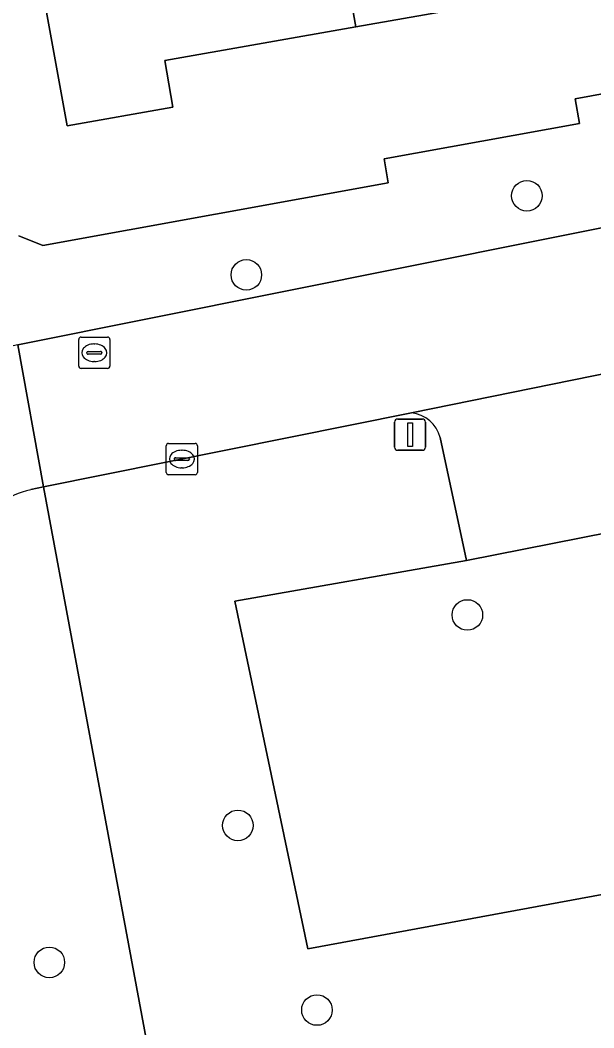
# Model space of a CAD drawing. Extents: x 157793 to 159380, y 380877 to 382313.
# Drawn here: x 158791.04 to 158809.4, y 381542.72 to 381574.95 of the extents above; entities that cross this region are included whole.
import ezdxf

# ---------------------------------------------------------------- set-up
doc = ezdxf.new("R2010")
doc.units = 0
for name, color, linetype in [('IMGEO_Boom', 7, 'Continuous'), ('IMGEO_Erf', 7, 'Continuous'), ('IMGEO_Groenvoorziening', 7, 'Continuous'), ('IMGEO_Kolk', 7, 'Continuous'), ('IMGEO_Lichtmast', 7, 'Continuous'), ('IMGEO_Pand', 7, 'Continuous'), ('IMGEO_Parkeervlak_open', 7, 'Continuous'), ('IMGEO_Rijbaan_lokaal_open', 7, 'Continuous'), ('IMGEO_Rioolput', 7, 'Continuous'), ('IMGEO_Voetpad_open', 7, 'Continuous')]:
    doc.layers.add(name, color=color, linetype=linetype)

msp = doc.modelspace()

# ---------------------------------------------------------------- linework, layer by layer
at = {"layer": 'IMGEO_Boom'}
for centre in [(158807.26, 381569.333), (158798.28, 381566.802), (158805.354, 381555.925), (158798.009, 381549.194), (158791.975, 381544.813), (158800.54, 381543.289)]:
    msp.add_circle(centre, 0.489, dxfattribs=at)
at = {"layer": 'IMGEO_Erf'}
for points in [[(158808.128, 381575.851), (158801.788, 381574.735), (158795.669, 381573.658), (158795.932, 381572.167), (158792.549, 381571.572), (158790.329, 381583.72)], [(158791.001, 381568.046), (158791.767, 381567.743), (158802.814, 381569.75), (158802.694, 381570.512), (158808.945, 381571.649), (158808.809, 381572.432), (158815.245, 381573.611), (158815.058, 381574.515), (158825.336, 381576.381)]]:
    msp.add_lwpolyline(points, dxfattribs=at)
at = {"layer": 'IMGEO_Groenvoorziening'}
for points in [[(158818.841, 381564.49), (158819.639, 381560.493), (158818.225, 381560.213), (158820.885, 381549.053), (158800.25, 381545.248), (158797.909, 381556.371), (158805.326, 381557.662), (158804.487, 381561.598)], [(158803.563, 381562.389), (158791.783, 381560.021), (158795.761, 381538.706), (158800.926, 381539.597), (158807.08, 381540.633), (158813.232, 381541.674), (158821.282, 381543.037)]]:
    msp.add_lwpolyline(points, dxfattribs=at)
msp.add_lwpolyline([(158818.225, 381560.213), (158805.326, 381557.662), (158797.909, 381556.371), (158800.25, 381545.248), (158820.885, 381549.053)], close=True, dxfattribs=at)
msp.add_arc((158803.458, 381561.331), 1.063, 14.5345, 84.3345, dxfattribs=at)
at = {"layer": 'IMGEO_Kolk'}
for p, q in [((158795.791, 381561.412), (158796.643, 381561.412)), ((158795.716, 381560.486), (158795.716, 381561.338)), ((158796.204, 381561.192), (158796.229, 381561.192)), ((158796.717, 381561.338), (158796.717, 381560.486)), ((158795.975, 381560.906), (158795.975, 381560.918)), ((158796.413, 381560.869), (158796.015, 381560.869)), ((158796.018, 381560.955), (158796.416, 381560.955)), ((158796.459, 381560.918), (158796.459, 381560.906)), ((158796.643, 381560.412), (158795.791, 381560.412)), ((158796.227, 381560.632), (158796.202, 381560.632))]:
    msp.add_line(p, q, dxfattribs=at)
for points in [[(158795.791, 381561.412), (158796.643, 381561.412)], [(158795.716, 381560.486), (158795.716, 381561.338)], [(158796.717, 381561.338), (158796.717, 381560.486)], [(158796.643, 381560.412), (158795.791, 381560.412)]]:
    msp.add_lwpolyline(points, dxfattribs=at)
for centre, radius, start, end in [((158795.793, 381561.336), 0.0765, 91.552, 178.448), ((158795.793, 381561.336), 0.0765, 91.552, 178.448), ((158796.641, 381561.336), 0.0765, 1.552, 88.448), ((158796.641, 381561.336), 0.0765, 1.552, 88.448), ((158796.015, 381560.915), 0.0403, 85.8775, 175.7526), ((158796.012, 381560.905), 0.0366, 178.938, 274.7102), ((158796.416, 381560.912), 0.043, 264.8664, 352.4533), ((158796.42, 381560.917), 0.0386, 1.7309, 96.639), ((158795.793, 381560.488), 0.0765, 181.552, 268.448), ((158795.793, 381560.488), 0.0765, 181.552, 268.448), ((158796.641, 381560.488), 0.0765, 271.552, 358.448), ((158796.641, 381560.488), 0.0765, 271.552, 358.448)]:
    msp.add_arc(centre, radius, start, end, dxfattribs=at)
for centre, major_axis, ratio, start_param, end_param in [((158796.203, 381560.912), (-0.387, 0.002), 0.722429, 4.712389, 7.853982), ((158796.228, 381560.912), (-0.39, 0.002), 0.717154, 1.570796, 4.712389)]:
    msp.add_ellipse(centre, major_axis=major_axis, ratio=ratio, start_param=start_param, end_param=end_param, dxfattribs=at)
at = {"layer": 'IMGEO_Lichtmast'}
for p, q in [((158803.025, 381561.292), (158803.025, 381562.092)), ((158803.025, 381562.092), (158803.025, 381561.292)), ((158803.125, 381562.192), (158803.915, 381562.192)), ((158803.915, 381562.192), (158803.125, 381562.192)), ((158804.015, 381562.092), (158804.015, 381561.292)), ((158804.015, 381561.292), (158804.015, 381562.092)), ((158803.915, 381561.192), (158803.125, 381561.192)), ((158803.125, 381561.192), (158803.915, 381561.192))]:
    msp.add_line(p, q, dxfattribs=at)
msp.add_lwpolyline([(158803.445, 381562.067), (158803.595, 381562.067), (158803.595, 381561.317), (158803.445, 381561.317), (158803.445, 381562.067)], dxfattribs=at)
for centre, start, end in [((158803.125, 381562.092), 90, 180), ((158803.125, 381562.092), 90, 180), ((158803.915, 381562.092), 0, 90), ((158803.915, 381562.092), 360, 90), ((158803.125, 381561.292), 180, 270), ((158803.125, 381561.292), 180, 270), ((158803.915, 381561.292), 270, 0), ((158803.915, 381561.292), 270, 0)]:
    msp.add_arc(centre, 0.1, start, end, dxfattribs=at)
at = {"layer": 'IMGEO_Pand'}
for points in [[(158800.231, 381583.407), (158794.131, 381582.333), (158793.78, 381584.327), (158790.329, 381583.72), (158792.549, 381571.572), (158795.932, 381572.167), (158795.669, 381573.658), (158801.788, 381574.735)], [(158800.231, 381583.407), (158801.788, 381574.735), (158808.128, 381575.851), (158806.641, 381584.535)]]:
    msp.add_lwpolyline(points, close=True, dxfattribs=at)
at = {"layer": 'IMGEO_Parkeervlak_open'}
for points in [[(158819.623, 381565.651), (158803.563, 381562.389)], [(158804.487, 381561.598), (158805.326, 381557.662), (158818.225, 381560.213), (158819.639, 381560.493), (158818.841, 381564.49)]]:
    msp.add_lwpolyline(points, dxfattribs=at)
msp.add_arc((158803.458, 381561.331), 1.063, 14.5345, 84.3345, dxfattribs=at)
at = {"layer": 'IMGEO_Rijbaan_lokaal_open'}
for points in [[(158824.487, 381571.282), (158790.962, 381564.564), (158791.783, 381560.021), (158803.563, 381562.389), (158819.623, 381565.651), (158824.943, 381566.71)], [(158791.384, 381559.933), (158791.783, 381560.021), (158790.962, 381564.564), (158790.629, 381564.485)]]:
    msp.add_lwpolyline(points, dxfattribs=at)
msp.add_arc((158792.08, 381556.891), 3.12, 102.882, 144.4838, dxfattribs=at)
at = {"layer": 'IMGEO_Rioolput'}
for p, q in [((158792.914, 381563.886), (158792.914, 381564.738)), ((158792.989, 381564.812), (158793.841, 381564.812)), ((158793.402, 381564.592), (158793.427, 381564.592)), ((158793.915, 381564.738), (158793.915, 381563.886)), ((158793.173, 381564.306), (158793.173, 381564.318)), ((158793.611, 381564.269), (158793.213, 381564.269)), ((158793.216, 381564.355), (158793.614, 381564.355)), ((158793.657, 381564.318), (158793.657, 381564.306)), ((158793.425, 381564.032), (158793.4, 381564.032)), ((158793.841, 381563.812), (158792.989, 381563.812))]:
    msp.add_line(p, q, dxfattribs=at)
for points in [[(158792.914, 381563.886), (158792.914, 381564.738)], [(158792.989, 381564.812), (158793.841, 381564.812)], [(158793.915, 381564.738), (158793.915, 381563.886)], [(158793.841, 381563.812), (158792.989, 381563.812)]]:
    msp.add_lwpolyline(points, dxfattribs=at)
for centre, radius, start, end in [((158792.991, 381564.736), 0.0765, 91.552, 178.448), ((158792.991, 381564.736), 0.0765, 91.552, 178.448), ((158793.839, 381564.736), 0.0765, 1.552, 88.448), ((158793.839, 381564.736), 0.0765, 1.552, 88.448), ((158793.213, 381564.315), 0.0403, 85.8775, 175.7526), ((158793.21, 381564.305), 0.0366, 178.938, 274.7102), ((158793.614, 381564.312), 0.043, 264.8664, 352.4533), ((158793.618, 381564.317), 0.0386, 1.7309, 96.639), ((158792.991, 381563.888), 0.0765, 181.552, 268.448), ((158792.991, 381563.888), 0.0765, 181.552, 268.448), ((158793.839, 381563.888), 0.0765, 271.552, 358.448), ((158793.839, 381563.888), 0.0765, 271.552, 358.448)]:
    msp.add_arc(centre, radius, start, end, dxfattribs=at)
for centre, major_axis, ratio, start_param, end_param in [((158793.401, 381564.312), (-0.387, 0.002), 0.722429, 4.712389, 7.853982), ((158793.426, 381564.312), (-0.39, 0.002), 0.717154, 1.570796, 4.712389)]:
    msp.add_ellipse(centre, major_axis=major_axis, ratio=ratio, start_param=start_param, end_param=end_param, dxfattribs=at)
at = {"layer": 'IMGEO_Voetpad_open'}
for points in [[(158837.329, 381575.064), (158836.79, 381578.185), (158836.894, 381578.203), (158836.578, 381579.686), (158836.409, 381581.959), (158832.971, 381581.354), (158832.742, 381581.314), (158832.72, 381581.441), (158832.542, 381581.409), (158832.601, 381580.875), (158830.725, 381580.531), (158830.809, 381580.058), (158826.88, 381579.32), (158827.026, 381578.763), (158825.336, 381576.381), (158815.058, 381574.515), (158815.245, 381573.611), (158808.809, 381572.432), (158808.945, 381571.649), (158802.694, 381570.512), (158802.814, 381569.75), (158791.767, 381567.743), (158791.001, 381568.046)], [(158790.962, 381564.564), (158824.487, 381571.282)], [(158800.864, 381510.624), (158795.761, 381538.706), (158791.783, 381560.021), (158791.384, 381559.933)]]:
    msp.add_lwpolyline(points, dxfattribs=at)
msp.add_arc((158792.08, 381556.891), 3.12, 102.882, 144.4838, dxfattribs=at)

doc.saveas('drawing.dxf')
